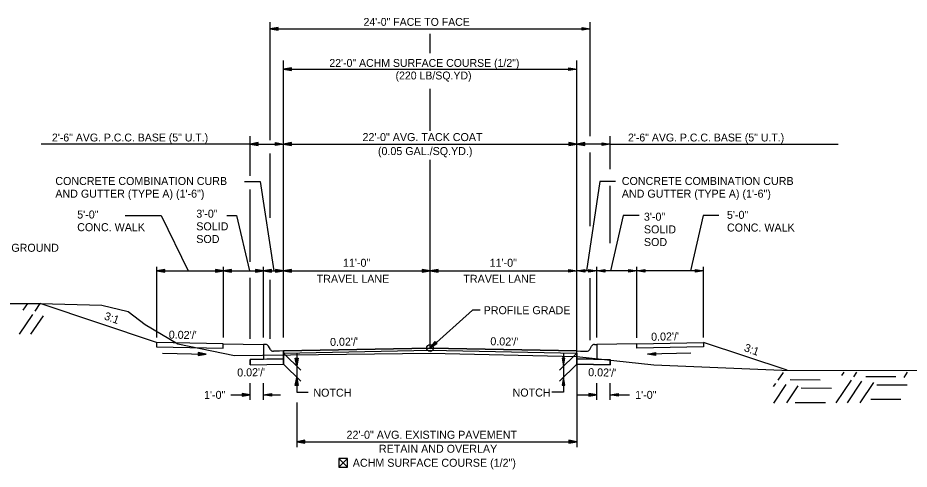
# Model space of a CAD drawing. Extents: x 1001270 to 1003428, y 1840152 to 1842912.
# Drawn here: x 1001861.3 to 1001928.1, y 1840321.7 to 1840355.6 of the extents above; entities that cross this region are included whole.
import ezdxf

# ---------------------------------------------------------------- set-up
doc = ezdxf.new("R2010")
doc.units = 0
for name, color, linetype in [('10', 7, 'Continuous'), ('19', 7, 'Continuous'), ('20', 7, 'Continuous'), ('8', 7, 'Continuous')]:
    doc.layers.add(name, color=color, linetype=linetype)

# ---------------------------------------------------------------- blocks, each defined once
blk = doc.blocks.new('TM')
at = {"layer": '8'}
for p, q in [((-120.309, 21.181), (-119.787, -20.829)), ((0, 0), (-120.309, 21.181)), ((-31.382, 2.945), (-120.176, 10.512)), ((-119.787, -20.829), (0, 0)), ((-119.911, -10.826), (-31.307, -3.057))]:
    blk.add_line(p, q, dxfattribs=at)

msp = doc.modelspace()

# ---------------------------------------------------------------- linework, layer by layer
at = {"layer": '10'}
for p, q in [((1001885.34, 1840322.508), (1001885.981, 1840321.867)), ((1001885.981, 1840322.508), (1001885.34, 1840321.867)), ((1001885.721, 1840321.867), (1001885.733, 1840321.867))]:
    msp.add_line(p, q, dxfattribs=at)
msp.add_lwpolyline([(1001885.733, 1840321.867), (1001885.981, 1840321.867), (1001885.981, 1840322.508), (1001885.34, 1840322.508), (1001885.34, 1840321.867), (1001885.721, 1840321.867)], dxfattribs=at)
at = {"layer": '19'}
for p, q in [((1001880.169, 1840346.374), (1001880.169, 1840355.223)), ((1001880.77, 1840354.826), (1001880.17, 1840354.721)), ((1001880.17, 1840354.721), (1001904.17, 1840354.721)), ((1001880.17, 1840354.721), (1001880.77, 1840354.616)), ((1001880.77, 1840354.771), (1001880.33, 1840354.736)), ((1001880.33, 1840354.706), (1001880.77, 1840354.666)), ((1001880.77, 1840354.616), (1001880.77, 1840354.826)), ((1001903.57, 1840354.616), (1001903.57, 1840354.826)), ((1001903.57, 1840354.826), (1001904.17, 1840354.721)), ((1001903.57, 1840354.771), (1001904.01, 1840354.736)), ((1001904.17, 1840354.721), (1001903.57, 1840354.616)), ((1001904.01, 1840354.706), (1001903.57, 1840354.666)), ((1001904.17, 1840346.687), (1001904.17, 1840355.223)), ((1001892.169, 1840352.906), (1001892.169, 1840354.352)), ((1001881.169, 1840346.52), (1001881.169, 1840352.345)), ((1001903.169, 1840346.52), (1001903.169, 1840352.345)), ((1001881.769, 1840351.799), (1001881.169, 1840351.694)), ((1001881.169, 1840351.694), (1001881.769, 1840351.589)), ((1001881.169, 1840351.694), (1001903.169, 1840351.694)), ((1001881.769, 1840351.744), (1001881.329, 1840351.709)), ((1001881.329, 1840351.679), (1001881.769, 1840351.639)), ((1001881.769, 1840351.589), (1001881.769, 1840351.799)), ((1001902.569, 1840351.589), (1001902.569, 1840351.799)), ((1001902.569, 1840351.799), (1001903.169, 1840351.694)), ((1001902.569, 1840351.744), (1001903.009, 1840351.709)), ((1001903.169, 1840351.694), (1001902.569, 1840351.589)), ((1001903.009, 1840351.679), (1001902.569, 1840351.639)), ((1001892.169, 1840347.072), (1001892.169, 1840350.22)), ((1001878.669, 1840343.702), (1001878.669, 1840346.687)), ((1001905.665, 1840344.211), (1001905.665, 1840346.687)), ((1001878.669, 1840346.087), (1001863.012, 1840346.087)), ((1001879.269, 1840346.192), (1001878.669, 1840346.087)), ((1001878.669, 1840346.087), (1001879.269, 1840345.982)), ((1001878.669, 1840346.087), (1001881.169, 1840346.087)), ((1001879.269, 1840346.137), (1001878.829, 1840346.102)), ((1001878.829, 1840346.072), (1001879.269, 1840346.032)), ((1001879.269, 1840345.982), (1001879.269, 1840346.192)), ((1001880.569, 1840345.982), (1001880.569, 1840346.192)), ((1001880.569, 1840346.192), (1001881.169, 1840346.087)), ((1001880.569, 1840346.137), (1001881.009, 1840346.102)), ((1001881.169, 1840346.087), (1001880.569, 1840345.982)), ((1001881.009, 1840346.072), (1001880.569, 1840346.032)), ((1001881.169, 1840331.593), (1001881.169, 1840346.52)), ((1001881.769, 1840346.192), (1001881.169, 1840346.087)), ((1001881.169, 1840346.087), (1001881.769, 1840345.982)), ((1001881.169, 1840346.087), (1001903.169, 1840346.087)), ((1001881.769, 1840346.137), (1001881.329, 1840346.102)), ((1001881.329, 1840346.072), (1001881.769, 1840346.032)), ((1001881.769, 1840345.982), (1001881.769, 1840346.192)), ((1001902.569, 1840346.192), (1001902.569, 1840345.982)), ((1001903.169, 1840346.087), (1001902.569, 1840346.192)), ((1001903.009, 1840346.102), (1001902.569, 1840346.137)), ((1001902.569, 1840345.982), (1001903.169, 1840346.087)), ((1001902.569, 1840346.032), (1001903.009, 1840346.072)), ((1001903.767, 1840346.191), (1001903.167, 1840346.086)), ((1001903.167, 1840346.086), (1001903.767, 1840345.981)), ((1001903.169, 1840330.575), (1001903.169, 1840346.52)), ((1001905.669, 1840346.085), (1001903.169, 1840346.085)), ((1001903.767, 1840346.136), (1001903.327, 1840346.101)), ((1001903.327, 1840346.071), (1001903.767, 1840346.031)), ((1001903.767, 1840345.981), (1001903.767, 1840346.191)), ((1001905.069, 1840345.98), (1001905.069, 1840346.19)), ((1001905.069, 1840346.19), (1001905.669, 1840346.085)), ((1001905.069, 1840346.135), (1001905.509, 1840346.1)), ((1001905.669, 1840346.085), (1001905.069, 1840345.98)), ((1001905.509, 1840346.07), (1001905.069, 1840346.03)), ((1001905.669, 1840346.085), (1001922.764, 1840346.085)), ((1001880.169, 1840340.543), (1001880.169, 1840345.384)), ((1001904.169, 1840339.941), (1001904.169, 1840345.446)), ((1001892.169, 1840330.795), (1001892.169, 1840344.906)), ((1001878.249, 1840343.276), (1001879.428, 1840343.276)), ((1001879.428, 1840343.276), (1001880.443, 1840336.584)), ((1001904.9, 1840343.276), (1001903.912, 1840336.584)), ((1001906.079, 1840343.276), (1001904.9, 1840343.276)), ((1001878.669, 1840337.258), (1001878.669, 1840342.67)), ((1001905.665, 1840338.66), (1001905.665, 1840342.948)), ((1001869.304, 1840340.741), (1001872.015, 1840340.741)), ((1001872.015, 1840340.741), (1001874.028, 1840336.57)), ((1001876.92, 1840340.741), (1001877.664, 1840340.741)), ((1001877.664, 1840340.741), (1001878.62, 1840336.584)), ((1001906.664, 1840340.741), (1001905.707, 1840336.584)), ((1001907.842, 1840340.741), (1001906.664, 1840340.741)), ((1001912.646, 1840340.741), (1001911.69, 1840336.584)), ((1001913.825, 1840340.741), (1001912.646, 1840340.741)), ((1001871.669, 1840331.593), (1001871.669, 1840336.884)), ((1001872.269, 1840336.689), (1001871.669, 1840336.584)), ((1001871.669, 1840336.584), (1001881.169, 1840336.584)), ((1001871.669, 1840336.584), (1001872.269, 1840336.479)), ((1001872.269, 1840336.634), (1001871.829, 1840336.599)), ((1001871.829, 1840336.569), (1001872.269, 1840336.529)), ((1001872.269, 1840336.479), (1001872.269, 1840336.689)), ((1001876.069, 1840336.689), (1001876.069, 1840336.479)), ((1001876.669, 1840336.584), (1001876.069, 1840336.689)), ((1001876.509, 1840336.599), (1001876.069, 1840336.634)), ((1001876.069, 1840336.479), (1001876.669, 1840336.584)), ((1001876.069, 1840336.529), (1001876.509, 1840336.569)), ((1001876.669, 1840331.593), (1001876.669, 1840336.884)), ((1001877.269, 1840336.689), (1001876.669, 1840336.584)), ((1001876.669, 1840336.584), (1001877.269, 1840336.479)), ((1001877.269, 1840336.634), (1001876.829, 1840336.599)), ((1001876.829, 1840336.569), (1001877.269, 1840336.529)), ((1001877.269, 1840336.479), (1001877.269, 1840336.689)), ((1001879.069, 1840336.689), (1001879.069, 1840336.479)), ((1001879.669, 1840336.584), (1001879.069, 1840336.689)), ((1001879.509, 1840336.599), (1001879.069, 1840336.634)), ((1001879.069, 1840336.479), (1001879.669, 1840336.584)), ((1001879.069, 1840336.529), (1001879.509, 1840336.569)), ((1001879.669, 1840331.593), (1001879.669, 1840336.884)), ((1001880.269, 1840336.689), (1001879.669, 1840336.584)), ((1001879.669, 1840336.584), (1001880.269, 1840336.479)), ((1001880.269, 1840336.634), (1001879.829, 1840336.599)), ((1001879.829, 1840336.569), (1001880.269, 1840336.529)), ((1001880.269, 1840336.479), (1001880.269, 1840336.689)), ((1001880.569, 1840336.689), (1001880.569, 1840336.479)), ((1001881.169, 1840336.584), (1001880.569, 1840336.689)), ((1001881.009, 1840336.599), (1001880.569, 1840336.634)), ((1001880.569, 1840336.479), (1001881.169, 1840336.584)), ((1001880.569, 1840336.529), (1001881.009, 1840336.569)), ((1001881.769, 1840336.689), (1001881.169, 1840336.584)), ((1001881.169, 1840336.584), (1001892.169, 1840336.584)), ((1001881.169, 1840336.584), (1001881.769, 1840336.479)), ((1001881.769, 1840336.634), (1001881.329, 1840336.599)), ((1001881.329, 1840336.569), (1001881.769, 1840336.529)), ((1001881.769, 1840336.479), (1001881.769, 1840336.689)), ((1001891.569, 1840336.689), (1001891.569, 1840336.479)), ((1001892.169, 1840336.584), (1001891.569, 1840336.689)), ((1001892.009, 1840336.599), (1001891.569, 1840336.634)), ((1001891.569, 1840336.479), (1001892.169, 1840336.584)), ((1001891.569, 1840336.529), (1001892.009, 1840336.569)), ((1001892.769, 1840336.689), (1001892.169, 1840336.584)), ((1001892.169, 1840336.584), (1001903.169, 1840336.584)), ((1001892.169, 1840336.584), (1001892.769, 1840336.479)), ((1001892.769, 1840336.634), (1001892.329, 1840336.599)), ((1001892.329, 1840336.569), (1001892.769, 1840336.529)), ((1001892.769, 1840336.479), (1001892.769, 1840336.689)), ((1001902.569, 1840336.479), (1001902.569, 1840336.689)), ((1001902.569, 1840336.689), (1001903.169, 1840336.584)), ((1001902.569, 1840336.634), (1001903.009, 1840336.599)), ((1001903.169, 1840336.584), (1001902.569, 1840336.479)), ((1001903.009, 1840336.569), (1001902.569, 1840336.529)), ((1001903.169, 1840336.584), (1001903.769, 1840336.689)), ((1001912.669, 1840336.584), (1001903.169, 1840336.584)), ((1001903.769, 1840336.479), (1001903.169, 1840336.584)), ((1001903.329, 1840336.599), (1001903.769, 1840336.634)), ((1001903.769, 1840336.529), (1001903.329, 1840336.569)), ((1001903.769, 1840336.689), (1001903.769, 1840336.479)), ((1001904.069, 1840336.479), (1001904.069, 1840336.689)), ((1001904.069, 1840336.689), (1001904.669, 1840336.584)), ((1001904.069, 1840336.634), (1001904.509, 1840336.599)), ((1001904.669, 1840336.584), (1001904.069, 1840336.479)), ((1001904.509, 1840336.569), (1001904.069, 1840336.529)), ((1001904.669, 1840331.593), (1001904.669, 1840336.884)), ((1001904.669, 1840336.584), (1001905.269, 1840336.689)), ((1001905.269, 1840336.479), (1001904.669, 1840336.584)), ((1001904.829, 1840336.599), (1001905.269, 1840336.634)), ((1001905.269, 1840336.529), (1001904.829, 1840336.569)), ((1001905.269, 1840336.689), (1001905.269, 1840336.479)), ((1001907.069, 1840336.479), (1001907.069, 1840336.689)), ((1001907.069, 1840336.689), (1001907.669, 1840336.584)), ((1001907.069, 1840336.634), (1001907.509, 1840336.599)), ((1001907.669, 1840336.584), (1001907.069, 1840336.479)), ((1001907.509, 1840336.569), (1001907.069, 1840336.529)), ((1001907.669, 1840331.593), (1001907.669, 1840336.884)), ((1001907.669, 1840336.584), (1001908.269, 1840336.689)), ((1001908.269, 1840336.479), (1001907.669, 1840336.584)), ((1001907.829, 1840336.599), (1001908.269, 1840336.634)), ((1001908.269, 1840336.529), (1001907.829, 1840336.569)), ((1001908.269, 1840336.689), (1001908.269, 1840336.479)), ((1001912.069, 1840336.479), (1001912.069, 1840336.689)), ((1001912.069, 1840336.689), (1001912.669, 1840336.584)), ((1001912.069, 1840336.634), (1001912.509, 1840336.599)), ((1001912.669, 1840336.584), (1001912.069, 1840336.479)), ((1001912.509, 1840336.569), (1001912.069, 1840336.529)), ((1001912.669, 1840331.593), (1001912.669, 1840336.884)), ((1001878.669, 1840331.476), (1001878.669, 1840336.056)), ((1001880.169, 1840331.476), (1001880.169, 1840335.901)), ((1001904.169, 1840331.384), (1001904.169, 1840336.034)), ((1001907.669, 1840331.569), (1001907.669, 1840336.056)), ((1001861.664, 1840333.645), (1001861.996, 1840334.134)), ((1001862.559, 1840333.553), (1001862.94, 1840334.127)), ((1001871.662, 1840331.22), (1001862.94, 1840334.127)), ((1001861.377, 1840331.835), (1001862.373, 1840333.311)), ((1001862.232, 1840331.838), (1001863.168, 1840333.219)), ((1001876.661, 1840331.12), (1001871.662, 1840331.22)), ((1001871.662, 1840331.22), (1001871.662, 1840330.887)), ((1001892.169, 1840330.795), (1001892.548, 1840331.271)), ((1001892.28, 1840330.908), (1001892.58, 1840331.228)), ((1001892.548, 1840331.271), (1001892.686, 1840331.115)), ((1001907.67, 1840331.12), (1001912.669, 1840331.22)), ((1001912.669, 1840331.22), (1001912.669, 1840330.887)), ((1001918.961, 1840329.122), (1001912.669, 1840331.22)), ((1001871.662, 1840330.887), (1001876.661, 1840330.787)), ((1001876.661, 1840330.787), (1001876.661, 1840331.12)), ((1001876.661, 1840331.12), (1001876.661, 1840331.12)), ((1001876.661, 1840331.12), (1001879.659, 1840331.06)), ((1001879.835, 1840331.06), (1001879.669, 1840331.06)), ((1001879.669, 1840331.06), (1001879.669, 1840330.727)), ((1001879.669, 1840330.727), (1001879.669, 1840330.545)), ((1001879.669, 1840330.545), (1001879.669, 1840329.952)), ((1001880.198, 1840330.684), (1001880.052, 1840330.936)), ((1001880.884, 1840330.569), (1001880.419, 1840330.56)), ((1001880.885, 1840330.569), (1001880.884, 1840330.569)), ((1001881.169, 1840330.575), (1001880.885, 1840330.569)), ((1001880.885, 1840330.569), (1001880.885, 1840330.569)), ((1001881.169, 1840330.575), (1001892.169, 1840330.795)), ((1001881.169, 1840330.408), (1001892.169, 1840330.628)), ((1001892.686, 1840331.115), (1001892.169, 1840330.795)), ((1001892.169, 1840330.795), (1001903.169, 1840330.575)), ((1001892.169, 1840330.628), (1001903.169, 1840330.408)), ((1001892.653, 1840331.147), (1001892.299, 1840330.891)), ((1001903.169, 1840330.575), (1001903.453, 1840330.569)), ((1001903.453, 1840330.569), (1001903.453, 1840330.569)), ((1001903.453, 1840330.569), (1001903.453, 1840330.569)), ((1001903.453, 1840330.569), (1001903.919, 1840330.56)), ((1001904.14, 1840330.684), (1001904.286, 1840330.936)), ((1001904.502, 1840331.06), (1001904.669, 1840331.06)), ((1001907.67, 1840331.12), (1001904.669, 1840331.06)), ((1001904.669, 1840331.06), (1001904.669, 1840330.727)), ((1001904.669, 1840330.727), (1001904.669, 1840330.545)), ((1001904.669, 1840330.545), (1001904.669, 1840329.965)), ((1001907.67, 1840330.787), (1001907.67, 1840331.12)), ((1001907.67, 1840331.12), (1001907.67, 1840331.12)), ((1001912.669, 1840330.887), (1001907.67, 1840330.787)), ((1001881.169, 1840329.982), (1001878.669, 1840329.932)), ((1001878.669, 1840329.932), (1001879.669, 1840329.952)), ((1001878.669, 1840329.525), (1001878.669, 1840329.932)), ((1001878.669, 1840329.932), (1001878.669, 1840329.525)), ((1001879.669, 1840329.952), (1001881.169, 1840329.982)), ((1001881.169, 1840330.408), (1001881.169, 1840329.575)), ((1001881.169, 1840330.408), (1001882.469, 1840329.136)), ((1001881.169, 1840329.575), (1001881.169, 1840329.982)), ((1001881.169, 1840329.982), (1001881.169, 1840329.982)), ((1001882.064, 1840330.029), (1001882.274, 1840330.029)), ((1001882.169, 1840329.429), (1001882.064, 1840330.029)), ((1001882.154, 1840329.589), (1001882.114, 1840330.029)), ((1001882.274, 1840330.029), (1001882.169, 1840329.429)), ((1001882.219, 1840330.029), (1001882.184, 1840329.589)), ((1001903.169, 1840330.408), (1001901.869, 1840329.136)), ((1001902.284, 1840330.039), (1001902.074, 1840330.039)), ((1001902.074, 1840330.039), (1001902.179, 1840329.439)), ((1001902.129, 1840330.039), (1001902.164, 1840329.599)), ((1001902.179, 1840329.439), (1001902.284, 1840330.039)), ((1001902.194, 1840329.599), (1001902.234, 1840330.039)), ((1001903.169, 1840330.411), (1001903.169, 1840329.575)), ((1001904.669, 1840329.965), (1001903.169, 1840329.995)), ((1001903.169, 1840329.995), (1001905.669, 1840329.945)), ((1001903.169, 1840329.575), (1001903.169, 1840329.995)), ((1001903.169, 1840329.995), (1001903.169, 1840329.995)), ((1001904.669, 1840329.965), (1001905.669, 1840329.945)), ((1001905.669, 1840329.525), (1001905.669, 1840329.945)), ((1001905.669, 1840329.945), (1001905.669, 1840329.525)), ((1001878.669, 1840329.525), (1001881.169, 1840329.575)), ((1001878.669, 1840329.525), (1001881.169, 1840329.575)), ((1001881.169, 1840329.575), (1001882.469, 1840328.302)), ((1001903.169, 1840329.575), (1001901.869, 1840328.302)), ((1001903.169, 1840329.575), (1001905.669, 1840329.525)), ((1001903.169, 1840329.575), (1001903.169, 1840323.357)), ((1001905.669, 1840329.525), (1001903.169, 1840329.575)), ((1001882.064, 1840327.996), (1001882.169, 1840328.596)), ((1001882.169, 1840328.596), (1001882.274, 1840327.996)), ((1001902.179, 1840328.606), (1001902.074, 1840328.006)), ((1001902.284, 1840328.006), (1001902.179, 1840328.606)), ((1001918.277, 1840328.388), (1001918.669, 1840328.971)), ((1001923.057, 1840328.731), (1001923.223, 1840328.975)), ((1001923.953, 1840328.639), (1001924.179, 1840328.977)), ((1001924.84, 1840328.668), (1001927.101, 1840328.656)), ((1001927.717, 1840328.583), (1001927.979, 1840328.978)), ((1001878.669, 1840326.91), (1001878.669, 1840328.148)), ((1001879.669, 1840326.91), (1001879.669, 1840328.148)), ((1001882.274, 1840327.996), (1001882.064, 1840327.996)), ((1001882.119, 1840327.996), (1001882.154, 1840328.436)), ((1001882.184, 1840328.436), (1001882.224, 1840327.996)), ((1001902.074, 1840328.006), (1001902.284, 1840328.006)), ((1001902.164, 1840328.446), (1001902.124, 1840328.006)), ((1001902.229, 1840328.006), (1001902.194, 1840328.446)), ((1001904.669, 1840326.91), (1001904.669, 1840328.148)), ((1001905.669, 1840326.91), (1001905.669, 1840328.148)), ((1001917.938, 1840327.921), (1001918.092, 1840328.146)), ((1001917.96, 1840326.672), (1001918.886, 1840328.054)), ((1001918.915, 1840326.674), (1001919.782, 1840327.962)), ((1001919.166, 1840328.428), (1001921.426, 1840328.406)), ((1001922.615, 1840326.675), (1001923.767, 1840328.396)), ((1001923.469, 1840326.678), (1001924.562, 1840328.305)), ((1001924.425, 1840326.68), (1001925.457, 1840328.212)), ((1001925.67, 1840328.04), (1001927.941, 1840328.027)), ((1001877.22, 1840327.288), (1001878.669, 1840327.288)), ((1001877.22, 1840327.288), (1001878.669, 1840327.288)), ((1001878.069, 1840327.393), (1001878.069, 1840327.183)), ((1001878.669, 1840327.288), (1001878.069, 1840327.393)), ((1001878.069, 1840327.393), (1001878.069, 1840327.183)), ((1001878.669, 1840327.288), (1001878.069, 1840327.393)), ((1001878.509, 1840327.303), (1001878.069, 1840327.338)), ((1001878.509, 1840327.303), (1001878.069, 1840327.338)), ((1001878.069, 1840327.183), (1001878.669, 1840327.288)), ((1001878.069, 1840327.183), (1001878.669, 1840327.288)), ((1001878.069, 1840327.233), (1001878.509, 1840327.273)), ((1001878.069, 1840327.233), (1001878.509, 1840327.273)), ((1001879.669, 1840327.288), (1001880.269, 1840327.393)), ((1001879.669, 1840327.288), (1001880.269, 1840327.393)), ((1001880.269, 1840327.183), (1001879.669, 1840327.288)), ((1001880.269, 1840327.183), (1001879.669, 1840327.288)), ((1001879.669, 1840327.288), (1001880.963, 1840327.288)), ((1001879.829, 1840327.303), (1001880.269, 1840327.338)), ((1001879.829, 1840327.303), (1001880.269, 1840327.338)), ((1001880.269, 1840327.233), (1001879.829, 1840327.273)), ((1001880.269, 1840327.233), (1001879.829, 1840327.273)), ((1001880.269, 1840327.393), (1001880.269, 1840327.183)), ((1001880.269, 1840327.393), (1001880.269, 1840327.183)), ((1001882.168, 1840327.477), (1001883.033, 1840327.477)), ((1001902.179, 1840327.477), (1001901.304, 1840327.477)), ((1001903.22, 1840327.288), (1001904.669, 1840327.288)), ((1001903.22, 1840327.288), (1001904.669, 1840327.288)), ((1001904.069, 1840327.393), (1001904.069, 1840327.183)), ((1001904.669, 1840327.288), (1001904.069, 1840327.393)), ((1001904.069, 1840327.393), (1001904.069, 1840327.183)), ((1001904.669, 1840327.288), (1001904.069, 1840327.393)), ((1001904.509, 1840327.303), (1001904.069, 1840327.338)), ((1001904.509, 1840327.303), (1001904.069, 1840327.338)), ((1001904.069, 1840327.183), (1001904.669, 1840327.288)), ((1001904.069, 1840327.183), (1001904.669, 1840327.288)), ((1001904.069, 1840327.233), (1001904.509, 1840327.273)), ((1001904.069, 1840327.233), (1001904.509, 1840327.273)), ((1001905.669, 1840327.288), (1001906.269, 1840327.393)), ((1001905.669, 1840327.288), (1001906.269, 1840327.393)), ((1001906.269, 1840327.183), (1001905.669, 1840327.288)), ((1001905.669, 1840327.288), (1001907.118, 1840327.288)), ((1001906.269, 1840327.183), (1001905.669, 1840327.288)), ((1001905.669, 1840327.288), (1001907.118, 1840327.288)), ((1001905.829, 1840327.303), (1001906.269, 1840327.338)), ((1001905.829, 1840327.303), (1001906.269, 1840327.338)), ((1001906.269, 1840327.233), (1001905.829, 1840327.273)), ((1001906.269, 1840327.233), (1001905.829, 1840327.273)), ((1001906.269, 1840327.393), (1001906.269, 1840327.183)), ((1001906.269, 1840327.393), (1001906.269, 1840327.183)), ((1001920.006, 1840327.798), (1001922.266, 1840327.777)), ((1001882.169, 1840326.699), (1001882.169, 1840323.355)), ((1001919.553, 1840326.719), (1001921.824, 1840326.706)), ((1001925.229, 1840326.969), (1001927.488, 1840326.948)), ((1001882.769, 1840323.875), (1001882.169, 1840323.77)), ((1001882.769, 1840323.665), (1001882.769, 1840323.875)), ((1001902.569, 1840323.875), (1001902.569, 1840323.665)), ((1001903.169, 1840323.77), (1001902.569, 1840323.875)), ((1001882.169, 1840323.77), (1001882.769, 1840323.665)), ((1001882.169, 1840323.77), (1001903.169, 1840323.77)), ((1001882.769, 1840323.82), (1001882.329, 1840323.785)), ((1001882.329, 1840323.755), (1001882.769, 1840323.715)), ((1001903.009, 1840323.785), (1001902.569, 1840323.82)), ((1001902.569, 1840323.665), (1001903.169, 1840323.77)), ((1001902.569, 1840323.715), (1001903.009, 1840323.755))]:
    msp.add_line(p, q, dxfattribs=at)
for points in [[(1001850.939, 1840334.126), (1001862.94, 1840334.127)], [(1001862.94, 1840334.127), (1001867.559, 1840334.013), (1001869.52, 1840333.529), (1001870.805, 1840332.554), (1001873.265, 1840331.102), (1001877.507, 1840330.242)], [(1001895.93, 1840333.63), (1001895.36, 1840333.63), (1001892.169, 1840330.795)], [(1001881.169, 1840329.982), (1001881.169, 1840330.158), (1001881.169, 1840330.408), (1001881.169, 1840330.575)], [(1001903.169, 1840329.995), (1001903.169, 1840330.158), (1001903.169, 1840330.408), (1001903.169, 1840330.575)], [(1001877.507, 1840330.242), (1001892.203, 1840330.409), (1001903.169, 1840330.158), (1001908.955, 1840329.525), (1001918.563, 1840329.123), (1001930.169, 1840329.115)], [(1001882.168, 1840330.371), (1001882.168, 1840327.477)], [(1001902.179, 1840330.355), (1001902.179, 1840327.477)]]:
    msp.add_lwpolyline(points, dxfattribs=at)
msp.add_lwpolyline([(1001903.169, 1840330.575), (1001892.169, 1840330.795), (1001881.169, 1840330.575), (1001881.169, 1840330.408), (1001892.169, 1840330.628), (1001903.169, 1840330.411)], close=True, dxfattribs=at)
msp.add_circle((1001892.169, 1840330.795), 0.25, dxfattribs=at)
for centre, start, end in [((1001879.835, 1840330.81), 30.1619, 90), ((1001880.414, 1840330.81), 210.16348, 271.14576), ((1001903.924, 1840330.81), 268.85424, 329.83652), ((1001904.502, 1840330.81), 90, 149.8381)]:
    msp.add_arc(centre, 0.25, start, end, dxfattribs=at)
at = {"layer": '20'}
for p, q in [((1001872.099, 1840330.401), (1001875.369, 1840330.336)), ((1001911.737, 1840330.405), (1001908.467, 1840330.34))]:
    msp.add_line(p, q, dxfattribs=at)

# ---------------------------------------------------------------- block references
at = {"layer": '19', "xscale": 0.0050063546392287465}
for p, yscale, rotation in [((1001875.369, 1840330.333), 0.005006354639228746, -1.1310771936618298), ((1001908.467, 1840330.338), -0.0050063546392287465, -178.8781640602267)]:
    msp.add_blockref('TM', p, dxfattribs=dict(at, yscale=yscale, rotation=rotation))

# ---------------------------------------------------------------- texts
at = {"layer": '19'}
for s, height, p in [('24\'-0" FACE TO FACE', 0.59001, (1001887.18, 1840354.951)), ('22\'-0" ACHM SURFACE COURSE (1/2")', 0.59001, (1001884.616, 1840351.872)), ('(220 LB/SQ.YD)', 0.59001, (1001889.582, 1840350.932)), ('2\'-6" AVG. P.C.C. BASE (5" U.T.)', 0.59001, (1001863.813, 1840346.282)), ('2\'-6" AVG. P.C.C. BASE (5" U.T.)', 0.59001, (1001907.014, 1840346.282)), ('CONCRETE COMBINATION CURB', 0.6, (1001906.55, 1840343.017)), ('AND GUTTER (TYPE A) (1\'-6")', 0.6, (1001906.55, 1840342.067)), ('5\'-0"', 0.6, (1001914.436, 1840340.477)), ('CONC. WALK', 0.6, (1001914.436, 1840339.527)), ('EXISTING GROUND', 0.6, (1001856.798, 1840338.01)), ('11\'-0"', 0.6, (1001885.641, 1840336.884)), ('11\'-0"', 0.6, (1001896.641, 1840336.884)), ('TRAVEL LANE', 0.6, (1001883.669, 1840335.684)), ('TRAVEL LANE', 0.6, (1001894.669, 1840335.684)), ('NOTCH', 0.6, (1001883.419, 1840327.146)), ('NOTCH', 0.6, (1001898.358, 1840327.156))]:
    msp.add_text(s, height=height, dxfattribs=at).set_placement(p)
for s, rotation, p in [('22\'-0" AVG. TACK COAT', 360, (1001887.105, 1840346.31)), ('(0.05 GAL./SQ.YD.)', 360, (1001888.26, 1840345.26)), ('CONCRETE COMBINATION CURB', 360, (1001864.067, 1840343.017)), ('AND GUTTER (TYPE A) (1\'-6")', 360, (1001864.067, 1840342.067)), ('5\'-0"', 360, (1001865.708, 1840340.504)), ('3\'-0"', 360, (1001874.637, 1840340.567)), ('3\'-0"', 360, (1001908.209, 1840340.34)), ('CONC. WALK', 360, (1001865.708, 1840339.554)), ('SOLID ', 360, (1001874.637, 1840339.617)), ('SOLID ', 360, (1001908.209, 1840339.39)), ('SOD', 360, (1001874.637, 1840338.667)), ('SOD', 360, (1001908.209, 1840338.44)), ('PROFILE GRADE', 360, (1001896.189, 1840333.33)), ('3:1', 340.49426, (1001867.682, 1840332.955)), ("0.02'/'", 358.85806, (1001872.569, 1840331.502)), ("0.02'/'", 1.14194, (1001908.754, 1840331.337)), ("0.02'/'", 1.14576, (1001884.675, 1840330.945)), ("0.02'/'", 358.85424, (1001896.687, 1840331.005)), ('3:1', 340.49426, (1001915.67, 1840330.579)), ("0.02'/'", 1.14576, (1001877.713, 1840328.656)), ("0.02'/'", 358.85424, (1001904.026, 1840328.686)), ('1\'-0"', 360, (1001875.218, 1840326.981)), ('1\'-0"', 360, (1001907.553, 1840326.981)), ('22\'-0" AVG. EXISTING PAVEMENT', 360, (1001885.905, 1840323.992)), ('RETAIN AND OVERLAY', 360, (1001888.335, 1840322.942)), ('ACHM SURFACE COURSE (1/2")', 360, (1001886.375, 1840321.892))]:
    msp.add_text(s, height=0.6, rotation=rotation, dxfattribs=at).set_placement(p)

doc.saveas('drawing.dxf')
